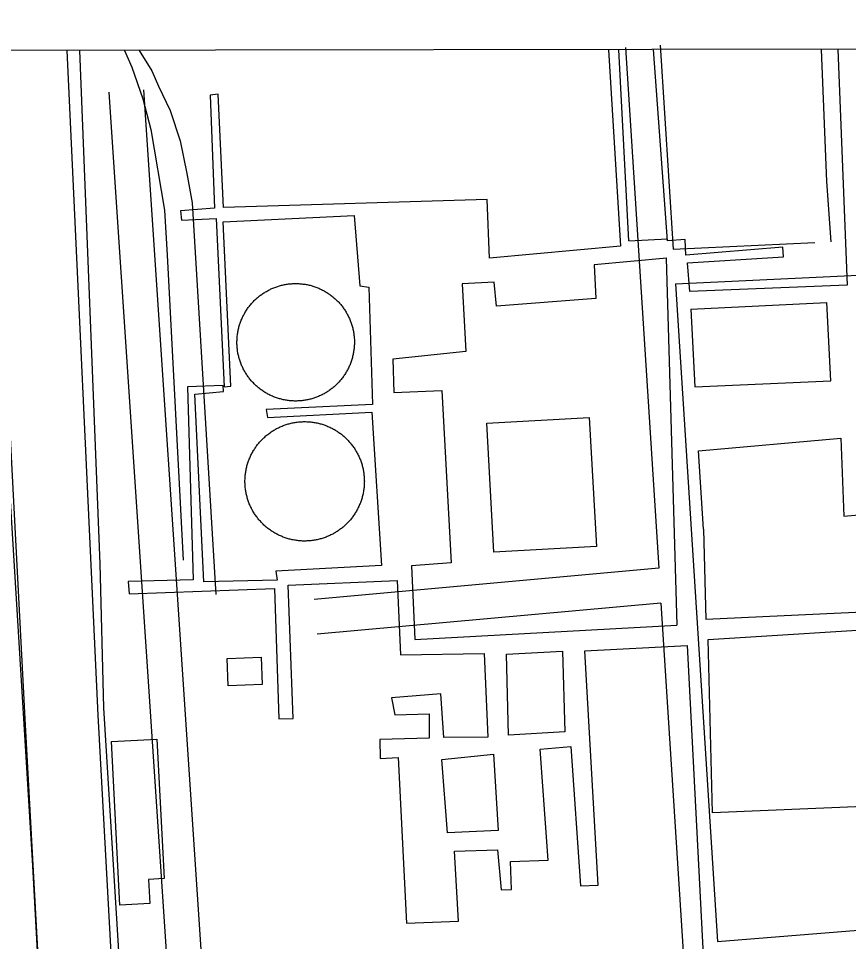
# Model space of a CAD drawing. Extents: x 3313447 to 3351316, y 703786 to 729172.
# Drawn here: x 3330037 to 3330753, y 726601 to 727397 of the extents above; entities that cross this region are included whole.
import ezdxf

# ---------------------------------------------------------------- set-up
doc = ezdxf.new("R2010")
doc.units = 0
for name, color, linetype in [('V-BLDG-OTLN', 7, 'Continuous'), ('V-DOMW-TANK', 7, 'Continuous'), ('V-GRID-FRAM', 7, 'Continuous'), ('V-RAIL-TRAK', 7, 'Continuous'), ('V-ROAD-CNTR', 7, 'Continuous'), ('V-UTIL-LINE', 7, 'Continuous')]:
    doc.layers.add(name, color=color, linetype=linetype)

msp = doc.modelspace()

# ---------------------------------------------------------------- linework, layer by layer
at = {"layer": 'V-BLDG-OTLN'}
for points in [[(3330447.25, 726936.52), (3330441, 727047.88), (3330529.47, 727052.84), (3330535.72, 726941.49)], [(3330217.99, 726821.44), (3330217.1, 726844.85), (3330246.5, 726845.97), (3330247.4, 726822.56)], [(3330124.73, 726632.4), (3330117.35, 726773.24), (3330156.67, 726775.3), (3330162.96, 726655.24), (3330149.36, 726654.53), (3330150.45, 726633.75)]]:
    msp.add_lwpolyline(points, close=True, dxfattribs=at)
at = {"layer": 'V-DOMW-TANK'}
for points in [[(3330248.05, 727159.66), (3330248.79, 727160.14), (3330249.53, 727160.62), (3330250.28, 727161.08), (3330251.05, 727161.52), (3330251.82, 727161.95), (3330252.6, 727162.38), (3330253.38, 727162.78), (3330254.17, 727163.17), (3330254.97, 727163.56), (3330255.78, 727163.92), (3330256.59, 727164.27), (3330257.41, 727164.6), (3330258.23, 727164.93), (3330259.06, 727165.23), (3330259.89, 727165.53), (3330260.73, 727165.81), (3330261.58, 727166.07), (3330262.42, 727166.32), (3330263.27, 727166.55), (3330264.13, 727166.77), (3330264.99, 727166.97), (3330265.85, 727167.17), (3330266.72, 727167.34), (3330267.59, 727167.5), (3330268.46, 727167.64), (3330269.34, 727167.77), (3330270.21, 727167.88), (3330271.09, 727167.98), (3330271.97, 727168.07), (3330272.85, 727168.13), (3330273.74, 727168.18), (3330274.62, 727168.22), (3330275.5, 727168.24), (3330276.39, 727168.24), (3330277.27, 727168.24), (3330278.15, 727168.21), (3330279.04, 727168.17), (3330279.92, 727168.11), (3330280.8, 727168.04), (3330281.68, 727167.96), (3330282.56, 727167.85), (3330283.43, 727167.73), (3330284.31, 727167.6), (3330285.18, 727167.45), (3330286.05, 727167.29), (3330286.91, 727167.11), (3330287.77, 727166.92), (3330288.63, 727166.71), (3330289.49, 727166.49), (3330290.34, 727166.25), (3330291.19, 727166), (3330292.03, 727165.73), (3330292.87, 727165.45), (3330293.7, 727165.15), (3330294.53, 727164.84), (3330295.35, 727164.51), (3330296.16, 727164.17), (3330296.97, 727163.82), (3330297.78, 727163.45), (3330298.57, 727163.07), (3330299.36, 727162.67), (3330300.15, 727162.26), (3330300.92, 727161.84), (3330301.69, 727161.4), (3330302.45, 727160.95), (3330303.2, 727160.48), (3330303.95, 727160.01), (3330304.69, 727159.52), (3330305.41, 727159.02), (3330306.13, 727158.5), (3330306.84, 727157.97), (3330307.54, 727157.43), (3330308.23, 727156.88), (3330308.91, 727156.32), (3330309.58, 727155.74), (3330310.24, 727155.16), (3330310.89, 727154.56), (3330311.53, 727153.95), (3330312.16, 727153.32), (3330312.78, 727152.69), (3330313.39, 727152.05), (3330313.98, 727151.4), (3330314.56, 727150.73), (3330315.14, 727150.06), (3330315.7, 727149.38), (3330316.25, 727148.68), (3330316.78, 727147.98), (3330317.31, 727147.27), (3330317.82, 727146.55), (3330318.32, 727145.82), (3330318.8, 727145.08), (3330319.27, 727144.33), (3330319.74, 727143.58), (3330320.18, 727142.82), (3330320.61, 727142.05), (3330321.03, 727141.27), (3330321.44, 727140.48), (3330321.83, 727139.69), (3330322.21, 727138.9), (3330322.58, 727138.09)], [(3330239.75, 727082.51), (3330239.14, 727083.16), (3330238.54, 727083.81), (3330237.96, 727084.47), (3330237.39, 727085.15), (3330236.83, 727085.83), (3330236.28, 727086.52), (3330235.74, 727087.22), (3330235.22, 727087.94), (3330234.71, 727088.66), (3330234.21, 727089.39), (3330233.72, 727090.13), (3330233.25, 727090.87), (3330232.79, 727091.63), (3330232.34, 727092.39), (3330231.91, 727093.16), (3330231.49, 727093.94), (3330231.08, 727094.72), (3330230.69, 727095.51), (3330230.31, 727096.31), (3330229.95, 727097.12), (3330229.6, 727097.93), (3330229.26, 727098.75), (3330228.94, 727099.57), (3330228.63, 727100.4), (3330228.34, 727101.23), (3330228.06, 727102.07), (3330227.79, 727102.92), (3330227.55, 727103.76), (3330227.31, 727104.62), (3330227.1, 727105.47), (3330226.89, 727106.33), (3330226.7, 727107.2), (3330226.52, 727108.06), (3330226.37, 727108.93), (3330226.22, 727109.8), (3330226.1, 727110.68), (3330225.98, 727111.55), (3330225.88, 727112.43), (3330225.8, 727113.31), (3330225.73, 727114.19), (3330225.68, 727115.08), (3330225.65, 727115.96), (3330225.62, 727116.84), (3330225.62, 727117.73), (3330225.63, 727118.61), (3330225.66, 727119.49), (3330225.7, 727120.38), (3330225.75, 727121.26), (3330225.82, 727122.14), (3330225.91, 727123.02), (3330226.01, 727123.9), (3330226.13, 727124.77), (3330226.26, 727125.65), (3330226.41, 727126.52), (3330226.57, 727127.39), (3330226.75, 727128.25), (3330226.95, 727129.12), (3330227.15, 727129.97), (3330227.38, 727130.83), (3330227.62, 727131.68), (3330227.87, 727132.53), (3330228.14, 727133.37), (3330228.42, 727134.21), (3330228.72, 727135.04), (3330229.03, 727135.87), (3330229.35, 727136.69), (3330229.69, 727137.5), (3330230.05, 727138.31), (3330230.42, 727139.12), (3330230.8, 727139.92), (3330231.2, 727140.7), (3330231.61, 727141.49), (3330232.03, 727142.26), (3330232.47, 727143.03), (3330232.92, 727143.79), (3330233.38, 727144.55), (3330233.86, 727145.29), (3330234.35, 727146.02), (3330234.85, 727146.75), (3330235.36, 727147.47), (3330235.89, 727148.18), (3330236.43, 727148.88), (3330236.98, 727149.57), (3330237.55, 727150.25), (3330238.12, 727150.92), (3330238.71, 727151.58), (3330239.31, 727152.23), (3330239.92, 727152.87), (3330240.54, 727153.5), (3330241.17, 727154.12), (3330241.82, 727154.73), (3330242.47, 727155.32), (3330243.13, 727155.91), (3330243.8, 727156.48), (3330244.49, 727157.04), (3330245.18, 727157.59), (3330245.89, 727158.12), (3330246.6, 727158.65), (3330247.32, 727159.16), (3330248.05, 727159.66)], [(3330322.58, 727138.09), (3330322.93, 727137.28), (3330323.26, 727136.46), (3330323.59, 727135.64), (3330323.89, 727134.81), (3330324.19, 727133.97), (3330324.46, 727133.14), (3330324.73, 727132.29), (3330324.98, 727131.44), (3330325.21, 727130.59), (3330325.43, 727129.73), (3330325.63, 727128.88), (3330325.83, 727128.01), (3330326, 727127.15), (3330326.16, 727126.28), (3330326.3, 727125.41), (3330326.43, 727124.53), (3330326.54, 727123.65), (3330326.64, 727122.78), (3330326.72, 727121.89), (3330326.79, 727121.01), (3330326.84, 727120.13), (3330326.88, 727119.25), (3330326.9, 727118.36), (3330326.9, 727117.48), (3330326.9, 727116.6), (3330326.87, 727115.71), (3330326.83, 727114.83), (3330326.77, 727113.95), (3330326.7, 727113.07), (3330326.61, 727112.19), (3330326.51, 727111.31), (3330326.39, 727110.43), (3330326.26, 727109.56), (3330326.11, 727108.69), (3330325.95, 727107.82), (3330325.77, 727106.95), (3330325.58, 727106.09), (3330325.37, 727105.23), (3330325.15, 727104.38), (3330324.91, 727103.53), (3330324.66, 727102.68), (3330324.39, 727101.84), (3330324.1, 727101), (3330323.81, 727100.17), (3330323.49, 727099.34), (3330323.17, 727098.52), (3330322.83, 727097.7), (3330322.48, 727096.89), (3330322.11, 727096.09), (3330321.72, 727095.3), (3330321.33, 727094.5), (3330320.92, 727093.72), (3330320.49, 727092.94), (3330320.06, 727092.18), (3330319.61, 727091.41), (3330319.14, 727090.66), (3330318.67, 727089.92), (3330318.18, 727089.18), (3330317.67, 727088.45), (3330317.16, 727087.74)], [(3330317.16, 727087.74), (3330316.63, 727087.03), (3330316.09, 727086.33), (3330315.54, 727085.64), (3330314.98, 727084.96), (3330314.4, 727084.29), (3330313.81, 727083.63), (3330313.21, 727082.97), (3330312.6, 727082.33), (3330311.99, 727081.71), (3330311.35, 727081.09), (3330310.71, 727080.48), (3330310.06, 727079.89), (3330309.39, 727079.3), (3330308.72, 727078.73), (3330308.04, 727078.17), (3330307.34, 727077.62), (3330306.64, 727077.08), (3330305.93, 727076.56), (3330305.21, 727076.05), (3330304.48, 727075.55), (3330303.74, 727075.07), (3330302.99, 727074.59), (3330302.24, 727074.13), (3330301.48, 727073.69), (3330300.7, 727073.25), (3330299.93, 727072.83), (3330299.14, 727072.43), (3330298.35, 727072.03), (3330297.55, 727071.65), (3330296.75, 727071.29), (3330295.93, 727070.94), (3330295.12, 727070.6), (3330294.29, 727070.28), (3330293.46, 727069.97), (3330292.63, 727069.68), (3330291.79, 727069.4), (3330290.95, 727069.14), (3330290.1, 727068.89), (3330289.25, 727068.66), (3330288.39, 727068.44), (3330287.53, 727068.23), (3330286.67, 727068.04), (3330285.8, 727067.87), (3330284.93, 727067.71), (3330284.06, 727067.57), (3330283.19, 727067.44), (3330282.31, 727067.32), (3330281.43, 727067.22), (3330280.55, 727067.14), (3330279.67, 727067.08), (3330278.79, 727067.02), (3330277.91, 727066.99), (3330277.02, 727066.97), (3330276.14, 727066.96), (3330275.25, 727066.97), (3330274.37, 727067), (3330273.49, 727067.04), (3330272.6, 727067.09), (3330271.73, 727067.16), (3330270.84, 727067.25), (3330269.96, 727067.35), (3330269.09, 727067.47), (3330268.22, 727067.6), (3330267.35, 727067.75), (3330266.48, 727067.92), (3330265.61, 727068.09), (3330264.75, 727068.29), (3330263.89, 727068.49), (3330263.04, 727068.72), (3330262.19, 727068.96), (3330261.34, 727069.21), (3330260.49, 727069.48), (3330259.66, 727069.76), (3330258.82, 727070.06), (3330258, 727070.37), (3330257.18, 727070.7), (3330256.36, 727071.04), (3330255.55, 727071.39), (3330254.75, 727071.76), (3330253.95, 727072.14), (3330253.16, 727072.54), (3330252.38, 727072.95), (3330251.6, 727073.37), (3330250.83, 727073.81), (3330250.07, 727074.26), (3330249.32, 727074.72), (3330248.58, 727075.2), (3330247.84, 727075.69), (3330247.11, 727076.19), (3330246.4, 727076.7), (3330245.68, 727077.23), (3330244.99, 727077.77), (3330244.29, 727078.33), (3330243.61, 727078.89), (3330242.94, 727079.46), (3330242.28, 727080.05), (3330241.63, 727080.65), (3330240.99, 727081.26), (3330240.36, 727081.88), (3330239.75, 727082.51)], [(3330246.32, 727032.76), (3330246.94, 727033.42), (3330247.57, 727034.06), (3330248.21, 727034.69), (3330248.86, 727035.31), (3330249.52, 727035.91), (3330250.19, 727036.51), (3330250.88, 727037.09), (3330251.57, 727037.67), (3330252.27, 727038.23), (3330252.98, 727038.77), (3330253.7, 727039.31), (3330254.44, 727039.83), (3330255.18, 727040.34), (3330255.92, 727040.84), (3330256.68, 727041.32), (3330257.45, 727041.79), (3330258.22, 727042.25), (3330259, 727042.69), (3330259.79, 727043.12), (3330260.59, 727043.53), (3330261.39, 727043.94), (3330262.2, 727044.32), (3330263.02, 727044.7), (3330263.84, 727045.06), (3330264.67, 727045.4), (3330265.51, 727045.73), (3330266.35, 727046.05), (3330267.19, 727046.35), (3330268.04, 727046.63), (3330268.9, 727046.9), (3330269.76, 727047.16), (3330270.63, 727047.4), (3330271.5, 727047.62), (3330272.37, 727047.83), (3330273.25, 727048.03), (3330274.13, 727048.21), (3330275.01, 727048.37), (3330275.9, 727048.52), (3330276.79, 727048.66), (3330277.67, 727048.77), (3330278.57, 727048.88), (3330279.46, 727048.96), (3330280.36, 727049.04), (3330281.25, 727049.09), (3330282.15, 727049.13), (3330283.05, 727049.16), (3330283.95, 727049.16), (3330284.84, 727049.16), (3330285.74, 727049.14), (3330286.64, 727049.1), (3330287.54, 727049.04), (3330288.43, 727048.97), (3330289.33, 727048.89), (3330290.22, 727048.79), (3330291.11, 727048.67), (3330292, 727048.54), (3330292.89, 727048.39), (3330293.77, 727048.23), (3330294.65, 727048.05), (3330295.52, 727047.85), (3330296.4, 727047.65), (3330297.27, 727047.42), (3330298.13, 727047.18), (3330299, 727046.93), (3330299.85, 727046.66), (3330300.7, 727046.38), (3330301.55, 727046.08), (3330302.39, 727045.76), (3330303.23, 727045.43), (3330304.06, 727045.09), (3330304.88, 727044.73), (3330305.7, 727044.36), (3330306.51, 727043.98), (3330307.32, 727043.58), (3330308.11, 727043.16), (3330308.9, 727042.73), (3330309.69, 727042.29), (3330310.46, 727041.84), (3330311.23, 727041.37), (3330311.99, 727040.89), (3330312.73, 727040.39), (3330313.48, 727039.88), (3330314.21, 727039.36), (3330314.93, 727038.83), (3330315.64, 727038.28), (3330316.34, 727037.72), (3330317.04, 727037.15), (3330317.72, 727036.57), (3330318.39, 727035.98), (3330319.06, 727035.37), (3330319.71, 727034.75), (3330320.35, 727034.12), (3330320.98, 727033.48), (3330321.6, 727032.83), (3330322.21, 727032.17), (3330322.8, 727031.5), (3330323.39, 727030.82), (3330323.96, 727030.12), (3330324.52, 727029.42), (3330325.07, 727028.71)], [(3330256, 726954.51), (3330255.25, 726955.01), (3330254.51, 726955.52), (3330253.78, 726956.04), (3330253.06, 726956.57), (3330252.34, 726957.11), (3330251.64, 726957.67), (3330250.95, 726958.24), (3330250.26, 726958.83), (3330249.59, 726959.42), (3330248.93, 726960.03), (3330248.27, 726960.65), (3330247.63, 726961.27), (3330247, 726961.92), (3330246.39, 726962.57), (3330245.78, 726963.23), (3330245.18, 726963.9), (3330244.6, 726964.58), (3330244.02, 726965.27), (3330243.47, 726965.98), (3330242.92, 726966.69), (3330242.39, 726967.41), (3330241.86, 726968.14), (3330241.35, 726968.88), (3330240.85, 726969.63), (3330240.37, 726970.39), (3330239.9, 726971.15), (3330239.45, 726971.93), (3330239, 726972.71), (3330238.57, 726973.5), (3330238.16, 726974.29), (3330237.76, 726975.1), (3330237.37, 726975.91), (3330237, 726976.72), (3330236.64, 726977.55), (3330236.29, 726978.38), (3330235.96, 726979.21), (3330235.65, 726980.05), (3330235.34, 726980.9), (3330235.06, 726981.75), (3330234.79, 726982.61), (3330234.53, 726983.47), (3330234.29, 726984.33), (3330234.07, 726985.2), (3330233.86, 726986.08), (3330233.66, 726986.95), (3330233.48, 726987.83), (3330233.32, 726988.72), (3330233.17, 726989.6), (3330233.03, 726990.49), (3330232.92, 726991.38), (3330232.81, 726992.27), (3330232.73, 726993.17), (3330232.66, 726994.06), (3330232.6, 726994.96), (3330232.56, 726995.86), (3330232.54, 726996.75), (3330232.53, 726997.65), (3330232.53, 726998.55), (3330232.56, 726999.45), (3330232.6, 727000.34), (3330232.65, 727001.24), (3330232.72, 727002.14), (3330232.8, 727003.03), (3330232.91, 727003.93), (3330233.02, 727004.81), (3330233.16, 727005.7), (3330233.3, 727006.59), (3330233.46, 727007.47), (3330233.64, 727008.35), (3330233.84, 727009.23), (3330234.05, 727010.1), (3330234.27, 727010.97), (3330234.51, 727011.84), (3330234.76, 727012.7), (3330235.03, 727013.56), (3330235.32, 727014.41), (3330235.62, 727015.26), (3330235.93, 727016.1), (3330236.26, 727016.94), (3330236.6, 727017.77), (3330236.96, 727018.59), (3330237.33, 727019.41), (3330237.72, 727020.22), (3330238.12, 727021.02), (3330238.53, 727021.82), (3330238.96, 727022.61), (3330239.4, 727023.39), (3330239.85, 727024.17), (3330240.32, 727024.93), (3330240.81, 727025.69), (3330241.3, 727026.44), (3330241.81, 727027.18), (3330242.33, 727027.91), (3330242.86, 727028.64), (3330243.41, 727029.35), (3330243.97, 727030.05), (3330244.54, 727030.74), (3330245.12, 727031.43), (3330245.71, 727032.1), (3330246.32, 727032.76)], [(3330325.07, 727028.71), (3330325.6, 727027.99), (3330326.12, 727027.26), (3330326.63, 727026.52), (3330327.13, 727025.77), (3330327.62, 727025.01), (3330328.08, 727024.25), (3330328.54, 727023.47), (3330328.98, 727022.69), (3330329.41, 727021.9), (3330329.83, 727021.1), (3330330.23, 727020.3), (3330330.62, 727019.49), (3330330.99, 727018.67), (3330331.35, 727017.85), (3330331.69, 727017.02), (3330332.02, 727016.19), (3330332.34, 727015.34), (3330332.64, 727014.5), (3330332.93, 727013.65), (3330333.2, 727012.79), (3330333.45, 727011.93), (3330333.7, 727011.06), (3330333.92, 727010.2), (3330334.13, 727009.32), (3330334.32, 727008.44), (3330334.5, 727007.57), (3330334.67, 727006.68), (3330334.82, 727005.8), (3330334.95, 727004.91), (3330335.07, 727004.02), (3330335.17, 727003.12), (3330335.26, 727002.23), (3330335.33, 727001.33), (3330335.39, 727000.44), (3330335.43, 726999.54), (3330335.45, 726998.64), (3330335.46, 726997.74), (3330335.45, 726996.85), (3330335.43, 726995.95), (3330335.39, 726995.05), (3330335.34, 726994.16), (3330335.27, 726993.26), (3330335.18, 726992.36), (3330335.08, 726991.47), (3330334.96, 726990.58), (3330334.83, 726989.69), (3330334.68, 726988.81), (3330334.52, 726987.93), (3330334.34, 726987.04), (3330334.15, 726986.17), (3330333.94, 726985.29), (3330333.72, 726984.42), (3330333.48, 726983.56), (3330333.22, 726982.7), (3330332.95, 726981.84), (3330332.67, 726980.99), (3330332.37, 726980.14), (3330332.06, 726979.3), (3330331.73, 726978.46), (3330331.39, 726977.63)], [(3330331.39, 726977.63), (3330331.03, 726976.81), (3330330.66, 726975.99), (3330330.27, 726975.18), (3330329.87, 726974.38), (3330329.46, 726973.58), (3330329.03, 726972.79), (3330328.59, 726972.01), (3330328.13, 726971.23), (3330327.66, 726970.46), (3330327.18, 726969.71), (3330326.69, 726968.96), (3330326.18, 726968.22), (3330325.66, 726967.49), (3330325.12, 726966.76), (3330324.58, 726966.05), (3330324.02, 726965.34), (3330323.45, 726964.65), (3330322.87, 726963.97), (3330322.27, 726963.3), (3330321.66, 726962.63), (3330321.05, 726961.98), (3330320.42, 726961.34), (3330319.78, 726960.71), (3330319.13, 726960.09), (3330318.46, 726959.48), (3330317.79, 726958.89), (3330317.11, 726958.3), (3330316.42, 726957.73), (3330315.72, 726957.17), (3330315, 726956.62), (3330314.28, 726956.09), (3330313.55, 726955.57), (3330312.81, 726955.06), (3330312.06, 726954.56), (3330311.3, 726954.08), (3330310.54, 726953.61), (3330309.77, 726953.15), (3330308.98, 726952.71), (3330308.2, 726952.28), (3330307.4, 726951.86), (3330306.6, 726951.46), (3330305.79, 726951.08), (3330304.97, 726950.7), (3330304.14, 726950.34), (3330303.31, 726950), (3330302.48, 726949.67), (3330301.64, 726949.35), (3330300.79, 726949.05), (3330299.94, 726948.77), (3330299.08, 726948.5), (3330298.22, 726948.24), (3330297.36, 726948), (3330296.49, 726947.77), (3330295.62, 726947.57), (3330294.74, 726947.37), (3330293.86, 726947.19), (3330292.98, 726947.02), (3330292.09, 726946.88), (3330291.2, 726946.74), (3330290.31, 726946.62), (3330289.42, 726946.52), (3330288.52, 726946.43), (3330287.63, 726946.36), (3330286.73, 726946.31), (3330285.83, 726946.27), (3330284.94, 726946.24), (3330284.04, 726946.23), (3330283.14, 726946.24), (3330282.24, 726946.26), (3330281.35, 726946.3), (3330280.45, 726946.35), (3330279.55, 726946.43), (3330278.66, 726946.51), (3330277.77, 726946.61), (3330276.88, 726946.73), (3330275.99, 726946.86), (3330275.1, 726947.01), (3330274.22, 726947.17), (3330273.34, 726947.35), (3330272.46, 726947.54), (3330271.59, 726947.75), (3330270.72, 726947.97), (3330269.85, 726948.21), (3330268.99, 726948.47), (3330268.13, 726948.74), (3330267.28, 726949.02), (3330266.44, 726949.32), (3330265.59, 726949.64), (3330264.76, 726949.96), (3330263.93, 726950.31), (3330263.1, 726950.67), (3330262.29, 726951.04), (3330261.47, 726951.42), (3330260.67, 726951.82), (3330259.87, 726952.24), (3330259.08, 726952.66), (3330258.3, 726953.1), (3330257.53, 726953.56), (3330256.76, 726954.03), (3330256, 726954.51)]]:
    msp.add_lwpolyline(points, dxfattribs=at)
at = {"layer": 'V-GRID-FRAM'}
msp.add_lwpolyline([(3317576.91, 727351.01), (3317595.43, 709166.01), (3349105.76, 709211.84), (3349071.38, 727396.82), (3317576.91, 727351.01)], dxfattribs=at)
at = {"layer": 'V-RAIL-TRAK'}
for points in [[(3330058.57, 726509.62), (3330042.91, 726792.87), (3330019.1, 727245.05), (3330012.52, 727369.09)], [(3330128.54, 727369.26), (3330134.89, 727354.69), (3330144.45, 727327.49), (3330151.5, 727301.02), (3330163.06, 727231.65), (3330165.42, 727192.68), (3330179.17, 726929.6)], [(3330141.36, 727369.28), (3330152.08, 727351.73), (3330158.11, 727338.49), (3330168.04, 727317.37), (3330176.53, 727291.25), (3330182.51, 727263), (3330187.07, 727237.96), (3330207.35, 726900.16)]]:
    msp.add_lwpolyline(points, dxfattribs=at)
at = {"layer": 'V-ROAD-CNTR'}
for points in [[(3330466.89, 718738.22), (3330443.32, 719091.62), (3330425.08, 719389.43), (3330397.62, 719905.26), (3330375.78, 720281.88), (3330354.72, 720674.11), (3330332.36, 721137.75), (3330309.12, 721591.09), (3330299.17, 721854.13), (3330279.29, 722188.18), (3330255.73, 722605.27), (3330239.52, 722940.11), (3330206.77, 723536.19), (3330170.59, 724242.04), (3330145.9, 724754.04), (3330120.45, 725277.02), (3330081.85, 725930.58), (3330062.27, 726434.21), (3330049.61, 726666.15), (3330008.55, 727333.21), (3330005.38, 727371.93)], [(3330560.72, 727371.8), (3330589.34, 726922.71)], [(3330590.66, 727373.71), (3330601.86, 727198.01)], [(3330738.05, 727204.35), (3330734.36, 727256.32), (3330729.55, 727370.14)], [(3330220.71, 725756.72), (3330115.46, 727333.22)], [(3330229.96, 726068.4), (3330145.39, 727335.22)], [(3330601.86, 727198.01), (3330723.97, 727203.7)], [(3330603.77, 727168.07), (3330803.88, 727177.38)], [(3330603.77, 727168.07), (3330639.91, 726600.93)], [(3330589.34, 726922.71), (3330292.16, 726895.8)], [(3330591.25, 726892.76), (3330294.87, 726865.92)], [(3330591.25, 726892.76), (3330642.44, 726089.55)], [(3330639.91, 726600.93), (3331289.32, 726653.28)]]:
    msp.add_lwpolyline(points, dxfattribs=at)
at = {"layer": 'V-UTIL-LINE'}
for p, q in [((3330563.45, 727205.09), (3330554.85, 727369.88)), ((3330563.45, 727205.09), (3330596.8, 727206.79)), ((3330595.73, 727190.09), (3330604.95, 726873.63)), ((3330616.87, 727146.21), (3330734.21, 727151.93)), ((3330627.79, 726956.43), (3330629.9, 726878.56)), ((3330635.66, 726711.75), (3330632.07, 726861.47)), ((3330459.65, 726778.75), (3330458, 726848.55)), ((3330407.25, 726694.6), (3330402.41, 726757.78))]:
    msp.add_line(p, q, dxfattribs=at)
for points in [[(3330078.96, 727369.19), (3330105.65, 726796.07), (3330121.1, 726512.39), (3330156.74, 725945.65), (3330108.25, 725894.66), (3330125.41, 725559.17), (3330142.17, 725197.17), (3330154.89, 724999.19)], [(3330128.69, 726513.32), (3330110.73, 726802.37), (3330107.68, 726926.51), (3330090.01, 727369.21)], [(3330546.02, 727369.87), (3330556.48, 727200.51), (3330443.38, 727190.15), (3330441.34, 727240.7), (3330213.91, 727233.9), (3330209.51, 727331.51), (3330202.56, 727330.58), (3330206.33, 727233.29), (3330176.95, 727230.86), (3330177.87, 727222.96), (3330207.56, 727224.44), (3330214.65, 727079.13), (3330220.33, 727079.74), (3330213.87, 727221.58), (3330326.64, 727226.88), (3330331.49, 727166.22), (3330339.38, 727165.24), (3330342.51, 727063.85), (3330250.9, 727059.74), (3330251.82, 727052.79), (3330341.85, 727057.22), (3330350.24, 726925.17), (3330259.26, 726920.11), (3330260.18, 726912.53), (3330197.01, 726911.17), (3330189.35, 727072.9), (3330214, 727075.03), (3330213.7, 727080.4), (3330183.06, 727079.24), (3330187.86, 726912.78), (3330131.95, 726911.39), (3330132.54, 726900.65), (3330257.95, 726905.27), (3330261.67, 726792.82), (3330273.99, 726793.09), (3330269.64, 726908.07), (3330363.78, 726912.17), (3330366.72, 726848.05), (3330438.73, 726849.38), (3330441.96, 726777.04), (3330404.06, 726776.85), (3330401.35, 726814.45), (3330359.01, 726811.12), (3330361.8, 726796.27), (3330391.49, 726797.11), (3330391.42, 726776.27), (3330348.78, 726775.15), (3330349.04, 726758.72), (3330364.52, 726759.62), (3330371.92, 726616.83), (3330416.78, 726618.57), (3330413.2, 726678.91), (3330450.15, 726680.05), (3330453.51, 726645.61), (3330462.35, 726645.9), (3330461.49, 726669.9), (3330494.02, 726671.05), (3330487.09, 726766.78), (3330513.63, 726769.21), (3330521.74, 726648.85), (3330537.22, 726649.43), (3330525.6, 726851.61), (3330613.73, 726856.04), (3330630.33, 726539.2)], [(3330743.68, 727370.16), (3330751.87, 727166.98), (3330616.04, 727161.45), (3330614.23, 727186.09), (3330697, 727191.18), (3330696.4, 727199.71), (3330612.68, 727192.73), (3330612.09, 727206.31), (3330596.93, 727205.1), (3330584.92, 727369.93)], [(3330596.24, 727190.13), (3330533.69, 727184.35), (3330535.17, 727155.29), (3330449.55, 727148.63), (3330447.41, 727169.48), (3330419.93, 727168), (3330422.89, 727109.56), (3330360.01, 727103.14), (3330360.86, 727074.4), (3330402.24, 727076.15), (3330410.26, 726927.36), (3330376.14, 726924.95), (3330379.08, 726861.46), (3330604.95, 726873.63)], [(3330616.87, 727146.21), (3330620.38, 727079.21), (3330737.71, 727084.25), (3330734.21, 727151.93)], [(3330627.79, 726956.43), (3330623.6, 727024.11), (3330746.39, 727034.91), (3330748.88, 726967.58), (3330803.98, 726972.49), (3330808.1, 726886.78), (3330629.9, 726878.56)], [(3330632.07, 726861.47), (3330806.45, 726872.24), (3330813.82, 726719.35), (3330635.66, 726711.75)], [(3330458, 726848.55), (3330506.33, 726851.23), (3330508.3, 726781.74), (3330459.65, 726778.75)], [(3330402.41, 726757.78), (3330446.96, 726762.37), (3330450.84, 726696.66), (3330407.25, 726694.6)]]:
    msp.add_lwpolyline(points, dxfattribs=at)

doc.saveas('drawing.dxf')
